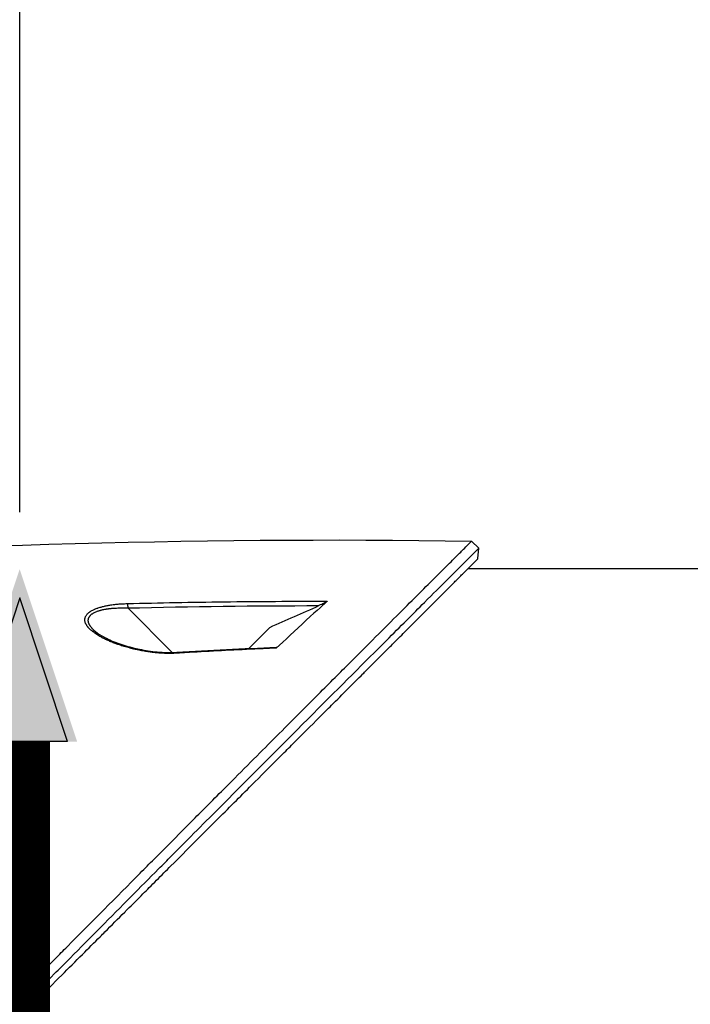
# Model space of a CAD drawing. Header units: millimetres. Extents: x 0 to 4378, y 0 to 2376.
# Tile 435 of 656: x 1464 to 1530, y 1252 to 1349. Entities that reach past the tile are written whole.
import ezdxf

# ---------------------------------------------------------------- set-up
doc = ezdxf.new("R2010")
doc.units = ezdxf.units.MM
doc.header["$LTSCALE"] = 0.2
doc.layers.add('07_Special Line2', color=76, linetype='Continuous')
doc.layers.add('12_Before Rev.Num.', color=5, linetype='Continuous')
doc.layers.add('14_Mark', color=7, linetype='Continuous', true_color=0xe03c31)
doc.styles.add('Rainbow-4.0 Style', font='malgunsl.ttf')
doc.styles.add('Rainbow-5.0 Style', font='malgunsl.ttf')
doc.dimstyles.new('Rainbow-4.0 Style', dxfattribs={"dimtxt": 3.5, "dimasz": 2.5, "dimexe": 1, "dimexo": 1, "dimgap": 1, "dimtad": 1, "dimdsep": 46, "dimtxsty": 'Rainbow-4.0 Style', "dimcen": 0, "dimclrd": 251, "dimclre": 251, "dimclrt": 7, "dimazin": 3, "dimtp": 0.1, "dimtm": 0.1, "dimtfac": 0.61, "dimtmove": 0, "dimatfit": 3, "dimfxl": 1, "dimlwd": -1, "dimlwe": -1, "dimarcsym": 1})

# ---------------------------------------------------------------- blocks, each defined once
blk = doc.blocks.new('*D124')
at = {"color": 251, "linetype": 'ByBlock', "transparency": 16777216}
for p, q in [((1483.192, 1869.115), (1834.854, 1869.115)), ((1829.854, 681.615), (1829.854, 1856.615)), ((1617.144, 669.115), (1834.854, 669.115))]:
    blk.add_line(p, q, dxfattribs=at)
at = {"color": 251, "transparency": 16777216}
for points in [[(1827.77, 1856.615), (1831.937, 1856.615), (1829.854, 1869.115)], [(1827.77, 681.615), (1831.937, 681.615), (1829.854, 669.115)]]:
    blk.add_solid(points, dxfattribs=at)
at = {"layer": 'Defpoints', "color": 0, "transparency": 16777216}
for p in [(1478.192, 1869.115), (1829.854, 1869.115), (1612.144, 669.115)]:
    blk.add_point(p, dxfattribs=at)
at = {"color": 7, "transparency": 16777216, "insert": (1815.753, 1269.115), "char_height": 17.5, "attachment_point": 5, "rotation": 90, "style": 'Rainbow-4.0 Style'}
blk.add_mtext('1200', dxfattribs=at)
blk = doc.blocks.new('*D128')
at = {"color": 251, "linetype": 'ByBlock', "transparency": 16777216}
for p, q in [((1612.144, 1499.208), (1612.144, 1484.303)), ((1463.744, 1300.63), (1463.744, 1494.303)), ((1599.644, 1489.303), (1476.244, 1489.303))]:
    blk.add_line(p, q, dxfattribs=at)
at = {"color": 251, "transparency": 16777216}
for points in [[(1476.244, 1491.386), (1476.244, 1487.219), (1463.744, 1489.303)], [(1599.644, 1491.386), (1599.644, 1487.219), (1612.144, 1489.303)]]:
    blk.add_solid(points, dxfattribs=at)
at = {"layer": 'Defpoints', "color": 0, "transparency": 16777216}
for p in [(1612.144, 1504.208), (1463.744, 1489.303), (1463.744, 1295.63)]:
    blk.add_point(p, dxfattribs=at)
at = {"color": 7, "transparency": 16777216, "insert": (1537.944, 1503.404), "char_height": 17.5, "attachment_point": 5, "style": 'Rainbow-4.0 Style'}
blk.add_mtext('148.4', dxfattribs=at)
blk = doc.blocks.new('A$C078f5041')
for p, q in [((-102.867, 797.157), (-103.574, 797.864)), ((-102.946, 796.121), (-102.867, 797.157)), ((-78.7, 795.1), (-103.966, 795.1)), ((-137.687, 791.232), (-133.276, 786.821)), ((-123.588, 789.312), (-125.685, 787.216)), ((-140.264, 788.312), (-140.264, 788.312)), ((-133.187, 786.732), (-133.187, 786.732))]:
    blk.add_line(p, q)
for centre, major_axis, ratio, start_param, end_param in [((-137.675, 791.22), (0.012, -0.5), 0.024078, 3.598321, 4.68712), ((-2483.699, 6139.76), (-4137.306, -4137.193), 0.999391, 1.20105, 1.201958), ((-132.795, 786.339), (-0.029, 0.499), 0.023193, 5.671135, 6.283186)]:
    blk.add_ellipse(centre, major_axis=major_axis, ratio=ratio, start_param=start_param, end_param=end_param)
for points, knots in [([(-190.366, 710.683), (-190.355, 710.694), (-190.21, 710.839), (-190.139, 710.91), (-190.081, 710.967), (-189.91, 711.138), (-189.796, 711.252), (-189.452, 711.596), (-189.221, 711.825), (-188.528, 712.518), (-188.061, 712.984), (-186.651, 714.393), (-185.698, 715.346), (-184.555, 716.489), (-184.373, 716.671), (-184.053, 716.991), (-183.913, 717.131), (-183.45, 717.595), (-183.123, 717.922), (-182.429, 718.616), (-182.054, 718.991), (-181.458, 719.588), (-181.238, 719.808), (-180.839, 720.208), (-180.661, 720.386), (-180.373, 720.675), (-180.262, 720.785), (-178.969, 722.081), (-177.774, 723.278), (-175.88, 725.178), (-175.189, 725.871), (-173.7, 727.365), (-172.901, 728.167), (-169.959, 731.121), (-167.794, 733.298), (-165.037, 736.075), (-164.459, 736.657), (-163.71, 737.412), (-163.541, 737.582), (-163.294, 737.831), (-163.21, 737.916), (-163.041, 738.086), (-162.955, 738.173), (-162.754, 738.376), (-162.644, 738.487), (-162.446, 738.687), (-162.363, 738.772), (-162.157, 738.979), (-162.034, 739.103), (-161.81, 739.33), (-161.709, 739.433), (-161.078, 740.07), (-160.549, 740.605), (-159.331, 741.837), (-158.643, 742.534), (-157.257, 743.938), (-156.558, 744.645), (-155.416, 745.804), (-154.969, 746.257), (-154.422, 746.812), (-154.32, 746.915), (-154.035, 747.204), (-153.851, 747.39), (-153.314, 747.935), (-152.959, 748.294), (-152.41, 748.851), (-152.212, 749.051), (-151.844, 749.424), (-151.673, 749.596), (-151.424, 749.849), (-151.346, 749.928), (-151.2, 750.075), (-151.136, 750.14), (-150.996, 750.281), (-150.92, 750.359), (-150.64, 750.642), (-150.433, 750.85), (-149.899, 751.39), (-149.573, 751.719), (-149.032, 752.266), (-148.812, 752.488), (-148.413, 752.89), (-148.241, 753.065), (-147.909, 753.401), (-147.752, 753.559), (-147.434, 753.879), (-147.274, 754.04), (-146.87, 754.448), (-146.635, 754.686), (-146.178, 755.148), (-145.96, 755.367), (-145.455, 755.876), (-145.169, 756.165), (-144.478, 756.862), (-144.074, 757.27), (-141.23, 760.138), (-138.817, 762.568), (-135.982, 765.421), (-135.524, 765.881), (-134.844, 766.565), (-134.623, 766.787), (-133.438, 767.979), (-132.482, 768.939), (-131.055, 770.373), (-130.576, 770.854), (-129.528, 771.906), (-128.96, 772.475), (-127.952, 773.487), (-127.51, 773.93), (-126.232, 775.212), (-125.404, 776.042), (-123.097, 778.354), (-121.645, 779.808), (-119.103, 782.352), (-117.994, 783.462), (-116.427, 785.029), (-115.936, 785.519), (-114.524, 786.931), (-113.626, 787.828), (-111.967, 789.485), (-111.201, 790.25), (-109.105, 792.343), (-107.894, 793.552), (-106.418, 795.026), (-105.995, 795.447), (-105.255, 796.186), (-104.935, 796.506), (-104.529, 796.91), (-104.407, 797.032), (-104.077, 797.362), (-103.906, 797.532), (-103.644, 797.794), (-103.574, 797.864), (-103.574, 797.864)], [-6.38032, -6.38032, -6.38032, -6.38032, -6.37821, -6.37821, -6.369846, -6.369846, -6.353117, -6.353117, -6.319657, -6.319657, -6.25276, -6.25276, -6.118821, -6.118821, -6.093562, -6.093562, -6.074245, -6.074245, -6.02934, -6.02934, -5.977241, -5.977241, -5.946683, -5.946683, -5.922148, -5.922148, -5.906985, -5.906985, -5.744468, -5.744468, -5.651851, -5.651851, -5.545767, -5.545767, -5.263109, -5.263109, -5.188236, -5.188236, -5.166424, -5.166424, -5.156096, -5.156096, -5.145051, -5.145051, -5.130591, -5.130591, -5.12026, -5.12026, -5.104932, -5.104932, -5.092289, -5.092289, -5.026821, -5.026821, -4.941899, -4.941899, -4.85599, -4.85599, -4.800726, -4.800726, -4.788117, -4.788117, -4.765241, -4.765241, -4.721287, -4.721287, -4.696404, -4.696404, -4.675122, -4.675122, -4.664727, -4.664727, -4.65667, -4.65667, -4.64693, -4.64693, -4.620997, -4.620997, -4.580201, -4.580201, -4.553194, -4.553194, -4.530725, -4.530725, -4.50998, -4.50998, -4.488898, -4.488898, -4.457903, -4.457903, -4.429176, -4.429176, -4.391259, -4.391259, -4.337563, -4.337563, -4.012989, -4.012989, -3.949041, -3.949041, -3.91815, -3.91815, -3.78308, -3.78308, -3.714321, -3.714321, -3.631782, -3.631782, -3.566461, -3.566461, -3.442027, -3.442027, -3.2143, -3.2143, -3.028646, -3.028646, -2.942037, -2.942037, -2.774506, -2.774506, -2.616657, -2.616657, -2.316725, -2.316725, -2.178502, -2.178502, -2.04381, -2.04381, -1.977504, -1.977504, -1.844402, -1.844402, -1.687943, -1.687943, -1.687943, -1.687943]), ([(-189.659, 709.975), (-189.617, 710.018), (-189.249, 710.384), (-188.43, 711.202), (-188.12, 711.512), (-187.184, 712.446), (-186.554, 713.076), (-184.649, 714.98), (-183.365, 716.264), (-181.156, 718.475), (-180.276, 719.356), (-178.187, 721.448), (-176.984, 722.654), (-169.917, 729.741), (-163.9, 735.795), (-159.517, 740.226), (-158.662, 741.092), (-157.148, 742.624), (-156.491, 743.29), (-155.182, 744.617), (-154.535, 745.274), (-153.234, 746.592), (-152.591, 747.244), (-151.508, 748.34), (-151.071, 748.783), (-150.433, 749.429), (-150.203, 749.661), (-149.119, 750.757), (-148.275, 751.609), (-146.596, 753.305), (-145.779, 754.13), (-144.443, 755.478), (-143.922, 756.003), (-141.37, 758.576), (-139.35, 760.613), (-136.453, 763.528), (-135.538, 764.449), (-134.199, 765.796), (-133.768, 766.229), (-132.484, 767.519), (-131.636, 768.371), (-129.987, 770.028), (-129.184, 770.834), (-121.766, 778.279), (-116.226, 783.818), (-110.645, 789.393), (-109.379, 790.657), (-107.412, 792.621), (-106.652, 793.38), (-105.735, 794.295), (-105.498, 794.531), (-104.495, 795.532), (-103.891, 796.135), (-103.075, 796.95), (-102.867, 797.157), (-102.867, 797.157)], [0.000001, 0.000001, 0.000001, 0.000001, 0.021324, 0.021324, 0.03421, 0.03421, 0.059972, 0.059972, 0.111336, 0.111336, 0.145179, 0.145179, 0.190053, 0.190053, 0.406282, 0.406282, 0.45854, 0.45854, 0.49858, 0.49858, 0.53836, 0.53836, 0.578257, 0.578257, 0.605242, 0.605242, 0.618018, 0.618018, 0.679184, 0.679184, 0.737422, 0.737422, 0.77473, 0.77473, 0.920763, 0.920763, 0.987368, 0.987368, 1.019116, 1.019116, 1.082341, 1.082341, 1.143319, 1.143319, 1.651214, 1.651214, 1.817992, 1.817992, 1.943145, 1.943145, 1.990049, 1.990049, 2.154423, 2.154423, 2.318904, 2.318904, 2.318904, 2.318904]), ([(-208.707, 690.359), (-208.707, 690.359), (-208.689, 690.378), (-208.642, 690.424), (-208.631, 690.435), (-208.581, 690.485), (-208.532, 690.534), (-208.437, 690.63), (-208.397, 690.669), (-208.292, 690.774), (-208.223, 690.844), (-208.075, 690.991), (-208, 691.066), (-207.791, 691.275), (-207.649, 691.417), (-207.436, 691.631), (-207.377, 691.689), (-207.175, 691.892), (-207.023, 692.044), (-206.763, 692.303), (-206.661, 692.405), (-206.427, 692.639), (-206.293, 692.773), (-206.012, 693.054), (-205.866, 693.201), (-205.692, 693.375), (-205.669, 693.397), (-205.474, 693.592), (-205.295, 693.772), (-204.944, 694.123), (-204.773, 694.293), (-204.367, 694.699), (-204.129, 694.938), (-203.731, 695.336), (-203.577, 695.49), (-203.084, 695.983), (-202.734, 696.332), (-202.001, 697.065), (-201.617, 697.45), (-201.054, 698.012), (-200.887, 698.18), (-200.122, 698.945), (-199.502, 699.565), (-198.454, 700.613), (-198.04, 701.027), (-197.125, 701.941), (-196.621, 702.445), (-195.581, 703.485), (-195.044, 704.023), (-194.395, 704.671), (-194.293, 704.773), (-193.5, 705.566), (-192.795, 706.272), (-191.557, 707.51), (-191.03, 708.036), (-189.806, 709.26), (-189.105, 709.961), (-187.798, 711.268), (-187.195, 711.871), (-186.186, 712.881), (-185.783, 713.283), (-185.107, 713.959), (-184.835, 714.231), (-184.222, 714.845), (-183.879, 715.187), (-183.191, 715.875), (-182.846, 716.22), (-182.191, 716.875), (-181.882, 717.184), (-181.533, 717.533), (-181.493, 717.573), (-181.104, 717.962), (-180.753, 718.314), (-179.863, 719.204), (-179.322, 719.745), (-178.609, 720.458), (-178.439, 720.627), (-177.554, 721.512), (-176.835, 722.232), (-175.386, 723.68), (-174.658, 724.408), (-173.194, 725.872), (-172.459, 726.608), (-170.981, 728.086), (-170.238, 728.828), (-168.744, 730.322), (-167.992, 731.074), (-166.491, 732.575), (-165.742, 733.324), (-164.677, 734.39), (-164.361, 734.705), (-163.728, 735.338), (-163.411, 735.656), (-162.969, 736.097), (-162.844, 736.222), (-162.53, 736.537), (-162.34, 736.727), (-161.96, 737.106), (-161.77, 737.296), (-161.39, 737.677), (-161.199, 737.867), (-160.841, 738.226), (-160.672, 738.394), (-160.481, 738.586), (-160.458, 738.608), (-160.199, 738.868), (-159.961, 739.106), (-159.483, 739.584), (-159.243, 739.823), (-158.764, 740.303), (-158.524, 740.543), (-158.233, 740.833), (-158.185, 740.881), (-157.892, 741.174), (-157.644, 741.422), (-157.14, 741.927), (-156.883, 742.183), (-156.362, 742.704), (-156.099, 742.968), (-155.631, 743.435), (-155.434, 743.632), (-155.05, 744.016), (-154.863, 744.204), (-154.479, 744.588), (-154.282, 744.784), (-153.898, 745.168), (-153.711, 745.355), (-153.341, 745.725), (-153.159, 745.907), (-152.793, 746.273), (-152.609, 746.457), (-152.409, 746.657), (-152.392, 746.675), (-152.181, 746.886), (-151.987, 747.079), (-151.605, 747.462), (-151.416, 747.65), (-151.073, 747.994), (-150.918, 748.148), (-150.727, 748.34), (-150.691, 748.375), (-150.537, 748.529), (-150.419, 748.647), (-150.229, 748.838), (-150.156, 748.91), (-149.975, 749.091), (-149.866, 749.201), (-149.675, 749.391), (-149.595, 749.472), (-149.377, 749.689), (-149.241, 749.826), (-149.05, 750.017), (-148.997, 750.07), (-148.742, 750.324), (-148.537, 750.529), (-148.126, 750.941), (-147.919, 751.147), (-147.506, 751.561), (-147.299, 751.767), (-146.952, 752.114), (-146.812, 752.254), (-145.856, 753.211), (-145.041, 754.025), (-143.541, 755.526), (-142.854, 756.212), (-141.585, 757.481), (-141.003, 758.064), (-140.262, 758.804), (-140.103, 758.964), (-139.287, 759.78), (-138.633, 760.434), (-137.9, 761.167), (-137.818, 761.248), (-137.213, 761.853), (-136.691, 762.375), (-135.965, 763.101), (-135.758, 763.308), (-135.066, 764.001), (-134.581, 764.485), (-133.863, 765.203), (-133.628, 765.439), (-132.596, 766.471), (-131.804, 767.262), (-130.397, 768.67), (-129.778, 769.289), (-128.555, 770.512), (-127.95, 771.116), (-126.763, 772.303), (-126.18, 772.886), (-125.427, 773.639), (-125.251, 773.815), (-124.134, 774.932), (-123.207, 775.859), (-121.917, 777.15), (-121.539, 777.528), (-120.325, 778.741), (-119.502, 779.564), (-118.283, 780.783), (-117.874, 781.193), (-116.926, 782.141), (-116.39, 782.676), (-115.354, 783.712), (-114.852, 784.214), (-114.254, 784.812), (-114.148, 784.919), (-113.303, 785.763), (-112.589, 786.477), (-111.577, 787.49), (-111.255, 787.811), (-110.558, 788.508), (-110.186, 788.88), (-109.474, 789.593), (-109.132, 789.934), (-108.61, 790.457), (-108.421, 790.645), (-108.02, 791.046), (-107.809, 791.257), (-107.417, 791.649), (-107.235, 791.831), (-106.836, 792.231), (-106.621, 792.445), (-106.275, 792.791), (-106.14, 792.927), (-105.827, 793.239), (-105.654, 793.413), (-105.353, 793.714), (-105.223, 793.844), (-104.939, 794.127), (-104.789, 794.277), (-104.539, 794.528), (-104.435, 794.631), (-104.195, 794.872), (-104.063, 795.004), (-103.869, 795.198), (-103.8, 795.267), (-103.641, 795.425), (-103.555, 795.511), (-103.412, 795.654), (-103.352, 795.714), (-103.202, 795.865), (-103.124, 795.942), (-103.055, 796.011), (-103.044, 796.022), (-102.983, 796.084), (-102.954, 796.113), (-102.946, 796.12), (-102.946, 796.121), (-102.946, 796.121)], [0, 0, 0, 0, 0.257354, 0.257354, 0.326237, 0.326237, 0.532709, 0.532709, 0.653072, 0.653072, 0.826383, 0.826383, 0.980612, 0.980612, 1.221018, 1.221018, 1.308472, 1.308472, 1.512953, 1.512953, 1.636992, 1.636992, 1.789146, 1.789146, 1.943102, 1.943102, 1.965845, 1.965845, 2.139379, 2.139379, 2.294197, 2.294197, 2.497442, 2.497442, 2.621999, 2.621999, 2.888446, 2.888446, 3.162424, 3.162424, 3.276803, 3.276803, 3.678252, 3.678252, 3.9315, 3.9315, 4.226971, 4.226971, 4.529662, 4.529662, 4.586048, 4.586048, 4.965901, 4.965901, 5.240486, 5.240486, 5.596576, 5.596576, 5.895461, 5.895461, 6.09193, 6.09193, 6.223224, 6.223224, 6.387068, 6.387068, 6.550917, 6.550917, 6.696146, 6.696146, 6.714688, 6.714688, 6.878445, 6.878445, 7.127882, 7.127882, 7.205393, 7.205393, 7.531923, 7.531923, 7.858453, 7.858453, 8.185149, 8.185149, 8.511845, 8.511845, 8.840084, 8.840084, 9.164788, 9.164788, 9.300716, 9.300716, 9.43764, 9.43764, 9.491568, 9.491568, 9.573784, 9.573784, 9.656087, 9.656087, 9.738273, 9.738273, 9.810512, 9.810512, 9.820176, 9.820176, 9.921487, 9.921487, 10.022047, 10.022047, 10.121234, 10.121234, 10.140813, 10.140813, 10.240775, 10.240775, 10.34206, 10.34206, 10.443345, 10.443345, 10.519125, 10.519125, 10.593519, 10.593519, 10.673571, 10.673571, 10.751664, 10.751664, 10.828971, 10.828971, 10.907781, 10.907781, 10.915165, 10.915165, 10.998748, 10.998748, 11.080195, 11.080195, 11.146615, 11.146615, 11.161943, 11.161943, 11.21211, 11.21211, 11.242651, 11.242651, 11.288319, 11.288319, 11.321832, 11.321832, 11.377745, 11.377745, 11.399138, 11.399138, 11.480179, 11.480179, 11.560404, 11.560404, 11.640086, 11.640086, 11.694297, 11.694297, 12.011124, 12.011124, 12.279997, 12.279997, 12.509628, 12.509628, 12.572827, 12.572827, 12.833111, 12.833111, 12.865725, 12.865725, 13.07529, 13.07529, 13.158686, 13.158686, 13.355513, 13.355513, 13.451637, 13.451637, 13.778619, 13.778619, 14.038498, 14.038498, 14.296261, 14.296261, 14.549067, 14.549067, 14.626299, 14.626299, 15.04137, 15.04137, 15.215105, 15.215105, 15.604069, 15.604069, 15.80398, 15.80398, 16.073193, 16.073193, 16.335419, 16.335419, 16.392609, 16.392609, 16.791079, 16.791079, 16.982171, 16.982171, 17.214497, 17.214497, 17.441103, 17.441103, 17.573214, 17.573214, 17.727887, 17.727887, 17.868871, 17.868871, 18.045189, 18.045189, 18.163993, 18.163993, 18.326743, 18.326743, 18.458589, 18.458589, 18.625722, 18.625722, 18.752843, 18.752843, 18.936687, 18.936687, 19.046733, 19.046733, 19.205689, 19.205689, 19.340689, 19.340689, 19.583635, 19.583635, 19.634122, 19.634122, 19.890387, 19.890387, 19.927065, 19.927065, 19.927065, 19.927065]), ([(-132.812, 786.748), (-132.966, 786.739), (-133.121, 786.733), (-133.276, 786.729), (-133.356, 786.728), (-133.437, 786.726), (-133.517, 786.726), (-133.68, 786.725), (-133.844, 786.728), (-134.008, 786.733), (-134.082, 786.736), (-134.157, 786.739), (-134.232, 786.742), (-134.4, 786.751), (-134.568, 786.762), (-134.738, 786.777), (-134.813, 786.783), (-134.889, 786.79), (-134.964, 786.798), (-135.13, 786.815), (-135.297, 786.835), (-135.464, 786.858), (-135.543, 786.869), (-135.621, 786.88), (-135.7, 786.892), (-135.857, 786.916), (-136.015, 786.942), (-136.174, 786.971), (-136.267, 786.988), (-136.361, 787.006), (-136.455, 787.025), (-136.536, 787.041), (-136.618, 787.058), (-136.7, 787.076), (-136.784, 787.094), (-136.868, 787.112), (-136.951, 787.131), (-137.032, 787.15), (-137.113, 787.169), (-137.192, 787.188), (-137.196, 787.189), (-137.201, 787.19), (-137.205, 787.191), (-137.306, 787.215), (-137.403, 787.24), (-137.499, 787.265), (-137.595, 787.29), (-137.689, 787.315), (-137.78, 787.341), (-137.872, 787.367), (-137.963, 787.393), (-138.051, 787.419), (-138.09, 787.431), (-138.129, 787.443), (-138.167, 787.454), (-138.336, 787.506), (-138.5, 787.56), (-138.659, 787.615), (-138.783, 787.658), (-138.905, 787.702), (-139.024, 787.748), (-139.172, 787.804), (-139.316, 787.862), (-139.455, 787.922), (-139.57, 787.971), (-139.682, 788.022), (-139.791, 788.073), (-139.915, 788.131), (-140.034, 788.19), (-140.15, 788.251), (-140.24, 788.298), (-140.327, 788.346), (-140.412, 788.394), (-140.436, 788.408), (-140.46, 788.422), (-140.484, 788.436), (-140.507, 788.449), (-140.53, 788.463), (-140.555, 788.478), (-140.619, 788.516), (-140.682, 788.555), (-140.742, 788.594), (-140.809, 788.636), (-140.873, 788.679), (-140.934, 788.722), (-140.995, 788.765), (-141.054, 788.807), (-141.109, 788.85), (-141.124, 788.861), (-141.139, 788.872), (-141.153, 788.884), (-141.223, 788.939), (-141.288, 788.993), (-141.349, 789.048), (-141.416, 789.109), (-141.478, 789.169), (-141.534, 789.23), (-141.551, 789.248), (-141.567, 789.267), (-141.583, 789.285), (-141.593, 789.296), (-141.602, 789.307), (-141.612, 789.319), (-141.621, 789.33), (-141.63, 789.341), (-141.64, 789.353), (-141.643, 789.357), (-141.646, 789.361), (-141.649, 789.365), (-141.669, 789.39), (-141.688, 789.415), (-141.706, 789.44), (-141.723, 789.464), (-141.74, 789.489), (-141.756, 789.513), (-141.772, 789.537), (-141.787, 789.561), (-141.801, 789.584), (-141.804, 789.589), (-141.807, 789.594), (-141.81, 789.599), (-141.813, 789.605), (-141.817, 789.611), (-141.82, 789.617), (-141.835, 789.645), (-141.849, 789.672), (-141.861, 789.699), (-141.873, 789.726), (-141.884, 789.754), (-141.893, 789.781), (-141.902, 789.808), (-141.91, 789.836), (-141.916, 789.863), (-141.917, 789.866), (-141.918, 789.87), (-141.919, 789.873), (-141.926, 789.906), (-141.931, 789.939), (-141.934, 789.973), (-141.937, 790.006), (-141.938, 790.039), (-141.937, 790.073), (-141.936, 790.106), (-141.932, 790.139), (-141.927, 790.172), (-141.925, 790.179), (-141.924, 790.186), (-141.922, 790.194), (-141.917, 790.217), (-141.911, 790.241), (-141.904, 790.265), (-141.897, 790.289), (-141.888, 790.314), (-141.878, 790.338), (-141.869, 790.361), (-141.859, 790.384), (-141.847, 790.408), (-141.847, 790.41), (-141.846, 790.411), (-141.845, 790.413), (-141.826, 790.452), (-141.803, 790.491), (-141.776, 790.529), (-141.751, 790.566), (-141.721, 790.602), (-141.689, 790.638), (-141.68, 790.648), (-141.67, 790.658), (-141.661, 790.668), (-141.65, 790.678), (-141.639, 790.689), (-141.628, 790.7), (-141.599, 790.728), (-141.568, 790.755), (-141.534, 790.782), (-141.502, 790.808), (-141.467, 790.834), (-141.43, 790.86), (-141.415, 790.87), (-141.4, 790.88), (-141.385, 790.89), (-141.364, 790.904), (-141.341, 790.918), (-141.318, 790.932), (-141.314, 790.935), (-141.309, 790.938), (-141.304, 790.94), (-141.259, 790.967), (-141.211, 790.994), (-141.161, 791.019), (-141.111, 791.045), (-141.057, 791.07), (-141.002, 791.095), (-140.983, 791.104), (-140.964, 791.112), (-140.944, 791.12), (-140.871, 791.151), (-140.792, 791.181), (-140.707, 791.211), (-140.677, 791.221), (-140.646, 791.232), (-140.614, 791.242), (-140.544, 791.265), (-140.474, 791.287), (-140.406, 791.306), (-140.357, 791.321), (-140.309, 791.334), (-140.262, 791.346), (-140.204, 791.361), (-140.146, 791.376), (-140.087, 791.39), (-140.032, 791.403), (-139.976, 791.415), (-139.92, 791.427), (-139.858, 791.441), (-139.794, 791.454), (-139.73, 791.466), (-139.726, 791.467), (-139.722, 791.467), (-139.718, 791.468), (-139.607, 791.49), (-139.493, 791.509), (-139.376, 791.527), (-139.298, 791.539), (-139.22, 791.55), (-139.14, 791.561), (-139.019, 791.577), (-138.896, 791.591), (-138.77, 791.604), (-138.688, 791.612), (-138.606, 791.619), (-138.522, 791.626), (-138.403, 791.635), (-138.282, 791.643), (-138.159, 791.65), (-138.062, 791.655), (-137.964, 791.66), (-137.864, 791.663), (-137.807, 791.665), (-137.749, 791.667), (-137.691, 791.668)], [0, 0, 0, 0, 0.0270827, 0.0270827, 0.0270827, 0.0411256, 0.0411256, 0.0411256, 0.0695065, 0.0695065, 0.0695065, 0.0823921, 0.0823921, 0.0823921, 0.1113872, 0.1113872, 0.1113872, 0.1242941, 0.1242941, 0.1242941, 0.1526044, 0.1526044, 0.1526044, 0.1658319, 0.1658319, 0.1658319, 0.1923647, 0.1923647, 0.1923647, 0.207916, 0.207916, 0.207916, 0.2215, 0.2215, 0.2215, 0.2354902, 0.2354902, 0.2354902, 0.2492212, 0.2492212, 0.2492212, 0.25, 0.25, 0.25, 0.2674842, 0.2674842, 0.2674842, 0.2850744, 0.2850744, 0.2850744, 0.3027002, 0.3027002, 0.3027002, 0.3104208, 0.3104208, 0.3104208, 0.3443978, 0.3443978, 0.3443978, 0.3709428, 0.3709428, 0.3709428, 0.4041468, 0.4041468, 0.4041468, 0.431509, 0.431509, 0.431509, 0.4625284, 0.4625284, 0.4625284, 0.4865055, 0.4865055, 0.4865055, 0.4932527, 0.4932527, 0.4932527, 0.4996013, 0.4996013, 0.4996013, 0.5162457, 0.5162457, 0.5162457, 0.5344736, 0.5344736, 0.5344736, 0.5525404, 0.5525404, 0.5525404, 0.5573434, 0.5573434, 0.5573434, 0.5806157, 0.5806157, 0.5806157, 0.6064037, 0.6064037, 0.6064037, 0.6143219, 0.6143219, 0.6143219, 0.6190583, 0.6190583, 0.6190583, 0.6235444, 0.6235444, 0.6235444, 0.625, 0.625, 0.625, 0.634048, 0.634048, 0.634048, 0.6430402, 0.6430402, 0.6430402, 0.6520701, 0.6520701, 0.6520701, 0.6540014, 0.6540014, 0.6540014, 0.65625, 0.65625, 0.65625, 0.6661503, 0.6661503, 0.6661503, 0.6761846, 0.6761846, 0.6761846, 0.6862488, 0.6862488, 0.6862488, 0.6875, 0.6875, 0.6875, 0.6995394, 0.6995394, 0.6995394, 0.7113318, 0.7113318, 0.7113318, 0.7228138, 0.7228138, 0.7228138, 0.7253202, 0.7253202, 0.7253202, 0.7335038, 0.7335038, 0.7335038, 0.7417519, 0.7417519, 0.7417519, 0.7494631, 0.7494631, 0.7494631, 0.75, 0.75, 0.75, 0.7628534, 0.7628534, 0.7628534, 0.7752317, 0.7752317, 0.7752317, 0.7787267, 0.7787267, 0.7787267, 0.7825392, 0.7825392, 0.7825392, 0.7923986, 0.7923986, 0.7923986, 0.8021419, 0.8021419, 0.8021419, 0.8059426, 0.8059426, 0.8059426, 0.8113842, 0.8113842, 0.8113842, 0.8125, 0.8125, 0.8125, 0.8230752, 0.8230752, 0.8230752, 0.8338188, 0.8338188, 0.8338188, 0.8375, 0.8375, 0.8375, 0.8513031, 0.8513031, 0.8513031, 0.85625, 0.85625, 0.85625, 0.8671774, 0.8671774, 0.8671774, 0.875, 0.875, 0.875, 0.8846756, 0.8846756, 0.8846756, 0.8937423, 0.8937423, 0.8937423, 0.9038865, 0.9038865, 0.9038865, 0.9045152, 0.9045152, 0.9045152, 0.922179, 0.922179, 0.922179, 0.9339319, 0.9339319, 0.9339319, 0.95171, 0.95171, 0.95171, 0.9632922, 0.9632922, 0.9632922, 0.979654, 0.979654, 0.979654, 0.992574, 0.992574, 0.992574, 0.9999999, 0.9999999, 0.9999999, 0.9999999]), ([(-137.691, 791.668), (-136.125, 791.707), (-134.537, 791.741), (-131.344, 791.799), (-129.741, 791.824), (-126.441, 791.864), (-124.743, 791.879), (-121.335, 791.897), (-119.624, 791.901), (-117.896, 791.898)], [0, 0, 0, 0, 0.25, 0.25, 0.495865, 0.495865, 0.749803, 0.749803, 1, 1, 1, 1]), ([(-117.896, 791.898), (-118.132, 791.684), (-118.865, 791.024), (-121.085, 788.992), (-122.141, 788.005), (-122.968, 787.25)], [0.000001, 0.000001, 0.000001, 0.000001, 0.1626684, 0.1626684, 0.3260549, 0.3260549, 0.3260549, 0.3260549]), ([(-117.896, 791.898), (-117.908, 791.887), (-117.923, 791.875), (-117.96, 791.85), (-117.983, 791.835), (-118.066, 791.784), (-118.137, 791.745), (-118.35, 791.635), (-118.53, 791.549), (-118.73, 791.461)], [0.000001, 0.000001, 0.000001, 0.000001, 0.00808386, 0.00808386, 0.01768436, 0.01768436, 0.04165446, 0.04165446, 0.09171226, 0.09171226, 0.09171226, 0.09171226]), ([(-141.196, 789.192), (-141.218, 789.216), (-141.239, 789.239), (-141.258, 789.261), (-141.276, 789.283), (-141.294, 789.304), (-141.311, 789.325), (-141.324, 789.343), (-141.337, 789.36), (-141.35, 789.376), (-141.362, 789.393), (-141.374, 789.409), (-141.385, 789.426), (-141.397, 789.442), (-141.408, 789.458), (-141.418, 789.474), (-141.428, 789.49), (-141.438, 789.506), (-141.448, 789.522), (-141.453, 789.531), (-141.458, 789.539), (-141.462, 789.547), (-141.465, 789.551), (-141.467, 789.555), (-141.469, 789.559), (-141.473, 789.567), (-141.477, 789.574), (-141.481, 789.58), (-141.484, 789.587), (-141.487, 789.593), (-141.49, 789.599), (-141.493, 789.604), (-141.495, 789.609), (-141.498, 789.614), (-141.502, 789.622), (-141.505, 789.63), (-141.509, 789.638), (-141.515, 789.651), (-141.521, 789.664), (-141.527, 789.678), (-141.532, 789.692), (-141.538, 789.706), (-141.543, 789.721), (-141.549, 789.736), (-141.554, 789.751), (-141.559, 789.768), (-141.564, 789.783), (-141.568, 789.798), (-141.572, 789.814), (-141.576, 789.83), (-141.58, 789.847), (-141.583, 789.865), (-141.586, 789.88), (-141.588, 789.897), (-141.59, 789.914), (-141.591, 789.92), (-141.592, 789.927), (-141.592, 789.933), (-141.593, 789.943), (-141.594, 789.951), (-141.594, 789.959), (-141.595, 789.962), (-141.595, 789.966), (-141.595, 789.969), (-141.595, 789.984), (-141.596, 789.999), (-141.595, 790.013), (-141.595, 790.027), (-141.595, 790.04), (-141.594, 790.053), (-141.593, 790.063), (-141.592, 790.073), (-141.591, 790.083), (-141.59, 790.09), (-141.589, 790.097), (-141.588, 790.104), (-141.585, 790.122), (-141.582, 790.141), (-141.577, 790.16), (-141.573, 790.176), (-141.568, 790.193), (-141.563, 790.209), (-141.56, 790.219), (-141.556, 790.229), (-141.552, 790.239), (-141.543, 790.264), (-141.532, 790.289), (-141.519, 790.313), (-141.517, 790.317), (-141.515, 790.321), (-141.513, 790.325), (-141.499, 790.35), (-141.484, 790.376), (-141.467, 790.4), (-141.46, 790.41), (-141.453, 790.419), (-141.446, 790.429), (-141.439, 790.438), (-141.431, 790.448), (-141.423, 790.458), (-141.404, 790.481), (-141.383, 790.504), (-141.361, 790.526), (-141.355, 790.532), (-141.35, 790.537), (-141.344, 790.542), (-141.323, 790.563), (-141.301, 790.582), (-141.277, 790.602), (-141.249, 790.624), (-141.22, 790.646), (-141.189, 790.667), (-141.183, 790.672), (-141.176, 790.676), (-141.17, 790.68), (-141.156, 790.689), (-141.142, 790.698), (-141.128, 790.707), (-141.11, 790.718), (-141.092, 790.729), (-141.074, 790.739), (-141.068, 790.742), (-141.062, 790.746), (-141.055, 790.749), (-141.011, 790.773), (-140.964, 790.797), (-140.915, 790.819), (-140.865, 790.842), (-140.813, 790.864), (-140.759, 790.885), (-140.746, 790.89), (-140.733, 790.895), (-140.72, 790.899), (-140.685, 790.913), (-140.649, 790.925), (-140.612, 790.938), (-140.609, 790.939), (-140.607, 790.939), (-140.604, 790.94), (-140.566, 790.953), (-140.527, 790.965), (-140.487, 790.977), (-140.484, 790.978), (-140.481, 790.979), (-140.478, 790.98), (-140.446, 790.989), (-140.413, 790.999), (-140.379, 791.008), (-140.341, 791.018), (-140.303, 791.027), (-140.265, 791.037), (-140.225, 791.046), (-140.185, 791.056), (-140.144, 791.064), (-140.136, 791.066), (-140.128, 791.068), (-140.119, 791.07), (-140.094, 791.075), (-140.069, 791.08), (-140.043, 791.085), (-139.984, 791.097), (-139.923, 791.108), (-139.861, 791.119), (-139.857, 791.12), (-139.853, 791.12), (-139.85, 791.121), (-139.825, 791.125), (-139.801, 791.129), (-139.776, 791.133), (-139.743, 791.138), (-139.709, 791.143), (-139.675, 791.148), (-139.652, 791.151), (-139.629, 791.154), (-139.607, 791.157), (-139.587, 791.16), (-139.567, 791.162), (-139.548, 791.165), (-139.5, 791.171), (-139.452, 791.176), (-139.404, 791.182), (-139.355, 791.187), (-139.305, 791.192), (-139.255, 791.196), (-139.231, 791.199), (-139.207, 791.201), (-139.182, 791.203), (-139.12, 791.208), (-139.057, 791.213), (-138.993, 791.217), (-138.96, 791.219), (-138.926, 791.221), (-138.893, 791.223), (-138.861, 791.225), (-138.829, 791.226), (-138.797, 791.228), (-138.701, 791.233), (-138.603, 791.236), (-138.503, 791.238), (-138.464, 791.239), (-138.425, 791.24), (-138.386, 791.241), (-138.295, 791.242), (-138.202, 791.242), (-138.107, 791.241), (-138.101, 791.241), (-138.096, 791.241), (-138.091, 791.241), (-138.045, 791.241), (-137.999, 791.24), (-137.952, 791.24), (-137.865, 791.238), (-137.777, 791.236), (-137.687, 791.232)], [-0.9529856, -0.9529856, -0.9529856, -0.9529856, -0.9343568, -0.9343568, -0.9343568, -0.9165941, -0.9165941, -0.9165941, -0.9022408, -0.9022408, -0.9022408, -0.8882142, -0.8882142, -0.8882142, -0.874725, -0.874725, -0.874725, -0.8619328, -0.8619328, -0.8619328, -0.8551118, -0.8551118, -0.8551118, -0.8514938, -0.8514938, -0.8514938, -0.8443269, -0.8443269, -0.8443269, -0.8375015, -0.8375015, -0.8375015, -0.8321428, -0.8321428, -0.8321428, -0.8241969, -0.8241969, -0.8241969, -0.8114557, -0.8114557, -0.8114557, -0.7991893, -0.7991893, -0.7991893, -0.786892, -0.786892, -0.786892, -0.7755526, -0.7755526, -0.7755526, -0.7644706, -0.7644706, -0.7644706, -0.7545122, -0.7545122, -0.7545122, -0.7508234, -0.7508234, -0.7508234, -0.7448426, -0.7448426, -0.7448426, -0.7421865, -0.7421865, -0.7421865, -0.7309234, -0.7309234, -0.7309234, -0.7197348, -0.7197348, -0.7197348, -0.7111981, -0.7111981, -0.7111981, -0.705, -0.705, -0.705, -0.6890008, -0.6890008, -0.6890008, -0.675, -0.675, -0.675, -0.6663736, -0.6663736, -0.6663736, -0.6449406, -0.6449406, -0.6449406, -0.6414403, -0.6414403, -0.6414403, -0.6187444, -0.6187444, -0.6187444, -0.6099992, -0.6099992, -0.6099992, -0.6010159, -0.6010159, -0.6010159, -0.5795107, -0.5795107, -0.5795107, -0.5742689, -0.5742689, -0.5742689, -0.5546286, -0.5546286, -0.5546286, -0.5315724, -0.5315724, -0.5315724, -0.5268147, -0.5268147, -0.5268147, -0.5168612, -0.5168612, -0.5168612, -0.5044535, -0.5044535, -0.5044535, -0.5003261, -0.5003261, -0.5003261, -0.4703226, -0.4703226, -0.4703226, -0.440173, -0.440173, -0.440173, -0.4331128, -0.4331128, -0.4331128, -0.414003, -0.414003, -0.414003, -0.4125801, -0.4125801, -0.4125801, -0.3928579, -0.3928579, -0.3928579, -0.3913298, -0.3913298, -0.3913298, -0.375, -0.375, -0.375, -0.3562776, -0.3562776, -0.3562776, -0.3370631, -0.3370631, -0.3370631, -0.3330837, -0.3330837, -0.3330837, -0.3212869, -0.3212869, -0.3212869, -0.2942027, -0.2942027, -0.2942027, -0.2925733, -0.2925733, -0.2925733, -0.2820875, -0.2820875, -0.2820875, -0.2679218, -0.2679218, -0.2679218, -0.2585353, -0.2585353, -0.2585353, -0.25, -0.25, -0.25, -0.2278122, -0.2278122, -0.2278122, -0.2051595, -0.2051595, -0.2051595, -0.19436, -0.19436, -0.19436, -0.1668443, -0.1668443, -0.1668443, -0.1527606, -0.1527606, -0.1527606, -0.1395563, -0.1395563, -0.1395563, -0.1002278, -0.1002278, -0.1002278, -0.0851731, -0.0851731, -0.0851731, -0.0501773, -0.0501773, -0.0501773, -0.0482579, -0.0482579, -0.0482579, -0.0313508, -0.0313508, -0.0313508, -0.0000001, -0.0000001, -0.0000001, -0.0000001]), ([(-141.032, 789.027), (-140.831, 788.84), (-140.561, 788.651), (-139.871, 788.245), (-139.422, 788.033), (-138.204, 787.558), (-137.38, 787.32), (-135.95, 787.025), (-135.359, 786.933), (-134.125, 786.819), (-133.47, 786.8), (-132.824, 786.839)], [0, 0, 0, 0, 0.1428426, 0.1428426, 0.3281517, 0.3281517, 0.6097841, 0.6097841, 0.7950977, 0.7950977, 0.9892482, 0.9892482, 0.9892482, 0.9892482]), ([(-122.968, 787.25), (-123.399, 787.231), (-123.83, 787.213), (-125.364, 787.144), (-126.467, 787.092), (-128.65, 786.982), (-129.73, 786.924), (-131.478, 786.827), (-132.145, 786.788), (-132.812, 786.748)], [-1, -1, -1, -1, -0.8686947, -0.8686947, -0.5326904, -0.5326904, -0.2033551, -0.2033551, -0.0000001, -0.0000001, -0.0000001, -0.0000001]), ([(-122.967, 787.336), (-122.962, 787.336), (-122.958, 787.336), (-122.939, 787.336), (-122.927, 787.333), (-122.918, 787.32), (-122.918, 787.312), (-122.927, 787.295), (-122.932, 787.287), (-122.948, 787.269), (-122.957, 787.26), (-122.968, 787.25)], [0.18668679, 0.18668679, 0.18668679, 0.18668679, 0.1910015, 0.1910015, 0.20777291, 0.20777291, 0.22179892, 0.22179892, 0.23224203, 0.23224203, 0.24297161, 0.24297161, 0.24297161, 0.24297161])]:
    blk.add_open_spline(points, degree=3, knots=knots)
for points in [[(-187.408, 795.575), (-159.508, 797.332), (-131.525, 798.305), (-103.574, 797.864)], [(-137.687, 791.232), (-131.368, 791.386), (-125.049, 791.464), (-118.73, 791.461)], [(-141.032, 789.027), (-141.09, 789.081), (-141.144, 789.136), (-141.196, 789.192)], [(-132.824, 786.839), (-129.54, 787.032), (-126.254, 787.198), (-122.967, 787.336)]]:
    blk.add_open_spline(points, degree=3)
blk = doc.blocks.new('A$C70e6bd02')
at = {"layer": '07_Special Line2'}
blk.add_hatch(color=256, dxfattribs=at).paths.add_polyline_path([(49.156, 0), (34.9, 4.752), (34.9, -4.752)])
at = {"layer": '12_Before Rev.Num.'}
blk.add_hatch(color=256, dxfattribs=at).paths.add_polyline_path([(0, 49.156), (-4.752, 34.9), (4.752, 34.9)])
at = {"layer": '14_Mark'}
h = blk.add_hatch(color=256, dxfattribs=at)
h.dxf.hatch_style = 1
h.paths.add_polyline_path([(5, 0, 1), (-5, 0, 1)])
at = {"layer": '07_Special Line2'}
for p, q in [((34.9, -3.96), (34.9, 3.96)), ((46.78, 0), (34.9, 3.96)), ((34.9, -3.96), (46.78, 0))]:
    blk.add_line(p, q, dxfattribs=at)
at = {"layer": '07_Special Line2', "const_width": 5}
blk.add_lwpolyline([(34.9, 0), (0, 0)], dxfattribs=at)
at = {"layer": '12_Before Rev.Num.'}
for p, q in [((0, 46.78), (-3.96, 34.9)), ((3.96, 34.9), (0, 46.78)), ((3.96, 34.9), (-3.96, 34.9))]:
    blk.add_line(p, q, dxfattribs=at)
at = {"layer": '12_Before Rev.Num.', "const_width": 5}
blk.add_lwpolyline([(0, 34.9), (0, 0)], dxfattribs=at)
at = {"layer": '14_Mark'}
blk.add_circle((0, 0), 5, dxfattribs=at)
at = {"layer": '07_Special Line2', "insert": (34.529, -17.308), "char_height": 16, "attachment_point": 4, "style": 'Rainbow-5.0 Style'}
blk.add_mtext('{\\fMalgun Gothic Semilight|b1|i0|c129|p50;Y}', dxfattribs=at)
at = {"layer": '12_Before Rev.Num.', "insert": (-20.587, 35.725), "char_height": 16, "attachment_point": 4, "style": 'Rainbow-5.0 Style'}
blk.add_mtext('{\\fMalgun Gothic Semilight|b1|i0|c129|p50;Z}', dxfattribs=at)
at = {"layer": '14_Mark', "insert": (-17.839, -15.459), "char_height": 16, "attachment_point": 4, "style": 'Rainbow-5.0 Style'}
blk.add_mtext('{\\fMalgun Gothic Semilight|b1|i0|c129|p50;2}', dxfattribs=at)

msp = doc.modelspace()

# ---------------------------------------------------------------- block references
msp.add_blockref('A$C078f5041', (1612.144, 499.915))
at = {"xscale": 1.2, "yscale": 1.2, "zscale": 1.2}
msp.add_blockref('A$C70e6bd02', (1463.744, 1236.015), dxfattribs=at)

# ---------------------------------------------------------------- dimensions: what is measured, and where the dimension line sits
dim = msp.add_linear_dim(base=(1829.854, 1869.115), p1=(1612.144, 669.115), p2=(1478.192, 1869.115), angle=90, dimstyle='Rainbow-4.0 Style', override={"dimscale": 5})
dim.commit()
dim.dimension.update_dxf_attribs({"geometry": '*D124', "text_midpoint": (1815.753, 1269.115)})
dim = msp.add_linear_dim(base=(1463.744, 1489.303), p1=(1612.144, 1504.208), p2=(1463.744, 1295.63), dimstyle='Rainbow-4.0 Style', override={"dimscale": 5})
dim.commit()
dim.dimension.update_dxf_attribs({"geometry": '*D128', "text_midpoint": (1537.944, 1503.404)})

doc.saveas('drawing.dxf')
